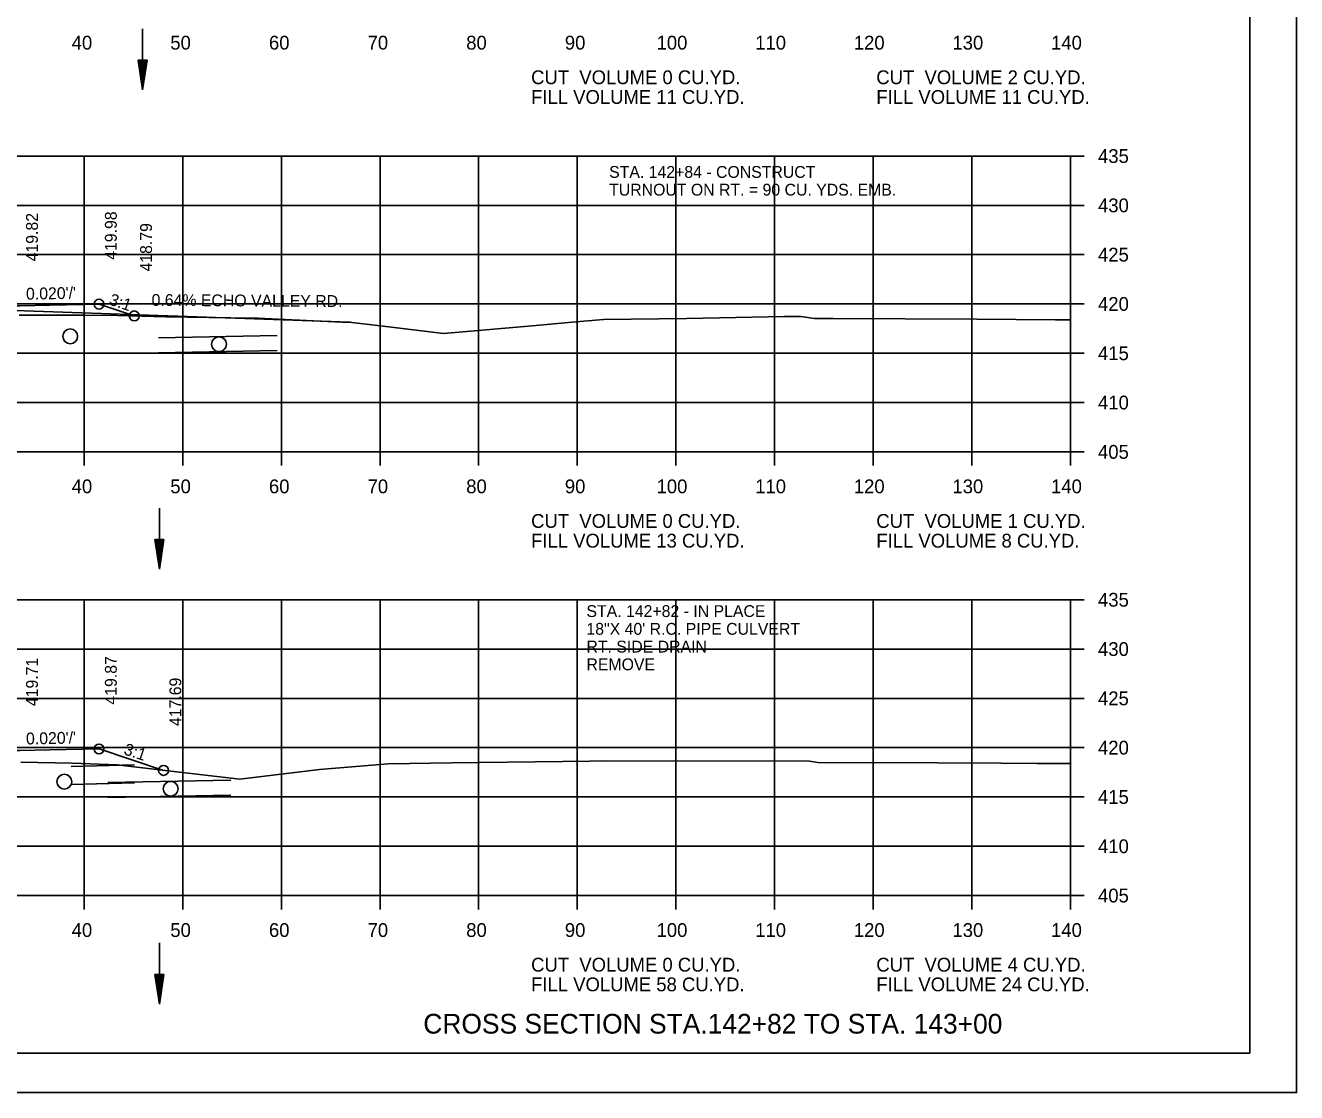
# Model space of a CAD drawing. Extents: x 1538688 to 1540766, y 656250 to 671912.
# Drawn here: x 1538892.2 to 1539021.1, y 662738 to 662846.3 of the extents above; entities that cross this region are included whole.
import ezdxf

# ---------------------------------------------------------------- set-up
doc = ezdxf.new("R2010")
doc.units = 0
for name, color, linetype in [('15', 7, 'Continuous'), ('16', 7, 'Continuous'), ('18', 7, 'Continuous'), ('20', 7, 'Continuous'), ('22', 7, 'Continuous'), ('26', 7, 'Continuous'), ('39', 7, 'Continuous'), ('41', 7, 'Continuous'), ('42', 7, 'Continuous'), ('7', 7, 'Continuous'), ('Borings', 7, 'Continuous'), ('Default', 7, 'Continuous'), ('Horizontal Alignment', 7, 'Continuous'), ('RipRap', 7, 'Continuous')]:
    doc.layers.add(name, color=color, linetype=linetype)

msp = doc.modelspace()

# ---------------------------------------------------------------- linework, layer by layer
at = {"layer": '15'}
for p, q in [((1538903.66, 662842.73), (1538904.11, 662839.73)), ((1538903.66, 662842.73), (1538904.56, 662842.73)), ((1538903.73, 662842.73), (1538904.11, 662840.23)), ((1538903.81, 662842.73), (1538904.11, 662840.75)), ((1538903.88, 662842.73), (1538904.11, 662841.25)), ((1538903.96, 662842.73), (1538904.11, 662841.76)), ((1538904.04, 662842.73), (1538904.11, 662842.26)), ((1538904.56, 662842.73), (1538904.11, 662839.73)), ((1538904.25, 662842.73), (1538904.11, 662841.76)), ((1538904.4, 662842.73), (1538904.11, 662840.75)), ((1538904.48, 662842.73), (1538904.11, 662840.23)), ((1538904.33, 662842.73), (1538904.11, 662841.25)), ((1538904.18, 662842.73), (1538904.11, 662842.26)), ((1538905.36, 662794.13), (1538905.81, 662791.13)), ((1538905.36, 662794.13), (1538906.26, 662794.13)), ((1538905.44, 662794.13), (1538905.81, 662791.64)), ((1538905.52, 662794.13), (1538905.81, 662792.15)), ((1538905.59, 662794.13), (1538905.81, 662792.65)), ((1538905.67, 662794.13), (1538905.81, 662793.16)), ((1538905.74, 662794.13), (1538905.81, 662793.66)), ((1538906.26, 662794.13), (1538905.81, 662791.13)), ((1538905.96, 662794.13), (1538905.81, 662793.16)), ((1538906.11, 662794.13), (1538905.81, 662792.15)), ((1538906.19, 662794.13), (1538905.81, 662791.64)), ((1538906.04, 662794.13), (1538905.81, 662792.65)), ((1538905.89, 662794.13), (1538905.81, 662793.66)), ((1538905.36, 662750.02), (1538905.81, 662747.02)), ((1538905.36, 662750.02), (1538906.26, 662750.02)), ((1538905.44, 662750.02), (1538905.81, 662747.52)), ((1538905.52, 662750.02), (1538905.81, 662748.04)), ((1538905.59, 662750.02), (1538905.81, 662748.54)), ((1538905.67, 662750.02), (1538905.81, 662749.04)), ((1538905.74, 662750.02), (1538905.81, 662749.54)), ((1538906.26, 662750.02), (1538905.81, 662747.02)), ((1538905.96, 662750.02), (1538905.81, 662749.04)), ((1538906.11, 662750.02), (1538905.81, 662748.04)), ((1538906.19, 662750.02), (1538905.81, 662747.52)), ((1538906.04, 662750.02), (1538905.81, 662748.54)), ((1538905.89, 662750.02), (1538905.81, 662749.54))]:
    msp.add_line(p, q, dxfattribs=at)
at = {"layer": '16'}
msp.add_line((1538891.17, 662817.34), (1538925.16, 662816.16), dxfattribs=at)
at = {"layer": '18'}
for points in [[(1538891.58, 662816.88), (1538896.28, 662816.9), (1538898.21, 662816.89), (1538901.58, 662816.86), (1538906.47, 662816.7), (1538915.24, 662816.59), (1538915.84, 662816.57), (1538917.84, 662816.47), (1538924.31, 662816.19), (1538925.32, 662816.13), (1538928.22, 662815.8), (1538934.61, 662815.02), (1538943.6, 662815.8), (1538947.67, 662816.16), (1538950.84, 662816.45), (1538959.3, 662816.56), (1538969.19, 662816.75), (1538970.84, 662816.75), (1538972.22, 662816.54), (1538974.14, 662816.53), (1538988.68, 662816.47), (1538996.68, 662816.41), (1538998.18, 662816.4)], [(1538891.75, 662771.56), (1538896.96, 662771.45), (1538901.53, 662771.28), (1538906.38, 662770.69), (1538913.98, 662769.81), (1538922.04, 662770.8), (1538928.99, 662771.39), (1538935.47, 662771.49), (1538946.72, 662771.61), (1538949.46, 662771.64), (1538951.18, 662771.67), (1538971.71, 662771.65), (1538972.56, 662771.52), (1538984.69, 662771.47), (1538991.17, 662771.45), (1538994.8, 662771.42), (1538998.18, 662771.4)]]:
    msp.add_lwpolyline(points, dxfattribs=at)
at = {"layer": '20'}
for points in [[(1538813.25, 662819.42), (1538816.67, 662820.56), (1538821.67, 662820.46), (1538824.67, 662820.4), (1538825.17, 662820.4), (1538825.18, 662819.9), (1538826.18, 662819.92), (1538858.18, 662818.64), (1538890.18, 662817.36), (1538891.18, 662817.34), (1538891.19, 662817.84), (1538891.69, 662817.84), (1538894.69, 662817.9), (1538899.69, 662818), (1538903.26, 662816.81)], [(1538812.14, 662773.94), (1538816.67, 662775.45), (1538821.67, 662775.35), (1538824.67, 662775.29), (1538825.17, 662775.29), (1538825.18, 662774.79), (1538826.18, 662774.81), (1538858.18, 662773.53), (1538890.18, 662772.25), (1538891.18, 662772.23), (1538891.19, 662772.73), (1538891.69, 662772.73), (1538894.69, 662772.79), (1538899.69, 662772.89), (1538906.23, 662770.71)]]:
    msp.add_lwpolyline(points, dxfattribs=at)
at = {"layer": '22'}
for p, q in [((1538718.18, 662833.02), (1538998.18, 662833.02)), ((1538898.18, 662803.02), (1538898.18, 662833.02)), ((1538908.18, 662803.02), (1538908.18, 662833.02)), ((1538918.18, 662803.02), (1538918.18, 662833.02)), ((1538928.18, 662803.02), (1538928.18, 662833.02)), ((1538938.18, 662803.02), (1538938.18, 662833.02)), ((1538948.18, 662803.02), (1538948.18, 662833.02)), ((1538958.18, 662803.02), (1538958.18, 662833.02)), ((1538968.18, 662803.02), (1538968.18, 662833.02)), ((1538978.18, 662803.02), (1538978.18, 662833.02)), ((1538988.18, 662803.02), (1538988.18, 662833.02)), ((1538998.18, 662803.02), (1538998.18, 662833.02)), ((1538718.18, 662828.02), (1538998.18, 662828.02)), ((1538718.18, 662823.02), (1538998.18, 662823.02)), ((1538718.18, 662818.02), (1538998.18, 662818.02)), ((1538718.18, 662813.02), (1538998.18, 662813.02)), ((1538718.18, 662808.02), (1538998.18, 662808.02)), ((1538718.18, 662803.02), (1538998.18, 662803.02)), ((1538718.18, 662788.02), (1538998.18, 662788.02)), ((1538898.18, 662758.02), (1538898.18, 662788.02)), ((1538908.18, 662758.02), (1538908.18, 662788.02)), ((1538918.18, 662758.02), (1538918.18, 662788.02)), ((1538928.18, 662758.02), (1538928.18, 662788.02)), ((1538938.18, 662758.02), (1538938.18, 662788.02)), ((1538948.18, 662758.02), (1538948.18, 662788.02)), ((1538958.18, 662758.02), (1538958.18, 662788.02)), ((1538968.18, 662758.02), (1538968.18, 662788.02)), ((1538978.18, 662758.02), (1538978.18, 662788.02)), ((1538988.18, 662758.02), (1538988.18, 662788.02)), ((1538998.18, 662758.02), (1538998.18, 662788.02)), ((1538718.18, 662783.02), (1538998.18, 662783.02)), ((1538718.18, 662778.02), (1538998.18, 662778.02)), ((1538718.18, 662773.02), (1538998.18, 662773.02)), ((1538718.18, 662768.02), (1538998.18, 662768.02)), ((1538718.18, 662763.02), (1538998.18, 662763.02)), ((1538718.18, 662758.02), (1538998.18, 662758.02))]:
    msp.add_line(p, q, dxfattribs=at)
at = {"layer": '26'}
for p, q in [((1538917.75, 662814.81), (1538905.71, 662814.58)), ((1538917.75, 662813.3), (1538905.71, 662813.07)), ((1538903.28, 662771.29), (1538896.85, 662771.11)), ((1538903.28, 662769.45), (1538896.85, 662769.28)), ((1538913.05, 662769.72), (1538900.6, 662769.48)), ((1538913.05, 662768.21), (1538900.6, 662767.97)), ((1538687.78, 662738.04), (1539021.11, 662738.04))]:
    msp.add_line(p, q, dxfattribs=at)
msp.add_lwpolyline([(1538687.77, 662951.37), (1539021.11, 662951.37), (1539021.11, 662738.04), (1538687.77, 662738.04)], close=True, dxfattribs=at)
for centre in [(1538899.69, 662818), (1538903.26, 662816.81), (1538899.69, 662772.89), (1538906.23, 662770.71)]:
    msp.add_circle(centre, 0.5, dxfattribs=at)
at = {"layer": '39'}
for p, q in [((1538904.11, 662845.92), (1538904.11, 662839.73)), ((1538905.81, 662797.32), (1538905.81, 662791.13)), ((1538905.81, 662753.21), (1538905.81, 662747.02))]:
    msp.add_line(p, q, dxfattribs=at)
for centre in [(1538896.77, 662814.74), (1538911.85, 662813.94), (1538896.17, 662769.57), (1538906.96, 662768.85)]:
    msp.add_circle(centre, 0.75, dxfattribs=at)
at = {"layer": 'Borings'}
for p, q in [((1538998.18, 662803.02), (1538998.18, 662833.02)), ((1538999.58, 662833.02), (1538998.18, 662833.02)), ((1538999.58, 662828.02), (1538998.18, 662828.02)), ((1538999.58, 662823.02), (1538998.18, 662823.02)), ((1538999.58, 662818.02), (1538998.18, 662818.02)), ((1538999.58, 662813.02), (1538998.18, 662813.02)), ((1538999.58, 662808.02), (1538998.18, 662808.02)), ((1538718.18, 662803.02), (1538998.18, 662803.02)), ((1538898.18, 662801.62), (1538898.18, 662803.02)), ((1538908.18, 662801.62), (1538908.18, 662803.02)), ((1538918.18, 662801.62), (1538918.18, 662803.02)), ((1538928.18, 662801.62), (1538928.18, 662803.02)), ((1538938.18, 662801.62), (1538938.18, 662803.02)), ((1538948.18, 662801.62), (1538948.18, 662803.02)), ((1538958.18, 662801.62), (1538958.18, 662803.02)), ((1538968.18, 662801.62), (1538968.18, 662803.02)), ((1538978.18, 662801.62), (1538978.18, 662803.02)), ((1538988.18, 662801.62), (1538988.18, 662803.02)), ((1538998.18, 662801.62), (1538998.18, 662803.02)), ((1538999.58, 662803.02), (1538998.18, 662803.02)), ((1538998.18, 662758.02), (1538998.18, 662788.02)), ((1538999.58, 662788.02), (1538998.18, 662788.02)), ((1538999.58, 662783.02), (1538998.18, 662783.02)), ((1538999.58, 662778.02), (1538998.18, 662778.02)), ((1538999.58, 662773.02), (1538998.18, 662773.02)), ((1538999.58, 662768.02), (1538998.18, 662768.02)), ((1538999.58, 662763.02), (1538998.18, 662763.02)), ((1538718.18, 662758.02), (1538998.18, 662758.02)), ((1538898.18, 662756.62), (1538898.18, 662758.02)), ((1538908.18, 662756.62), (1538908.18, 662758.02)), ((1538918.18, 662756.62), (1538918.18, 662758.02)), ((1538928.18, 662756.62), (1538928.18, 662758.02)), ((1538938.18, 662756.62), (1538938.18, 662758.02)), ((1538948.18, 662756.62), (1538948.18, 662758.02)), ((1538958.18, 662756.62), (1538958.18, 662758.02)), ((1538968.18, 662756.62), (1538968.18, 662758.02)), ((1538978.18, 662756.62), (1538978.18, 662758.02)), ((1538988.18, 662756.62), (1538988.18, 662758.02)), ((1538998.18, 662756.62), (1538998.18, 662758.02)), ((1538999.58, 662758.02), (1538998.18, 662758.02))]:
    msp.add_line(p, q, dxfattribs=at)
at = {"layer": 'RipRap'}
for q in [(1539016.36, 662947.48), (1538700.18, 662742.02)]:
    msp.add_line((1539016.36, 662742.02), q, dxfattribs=at)

# ---------------------------------------------------------------- texts
at = {"layer": '15'}
msp.add_text('CROSS SECTION STA.142+82 TO STA. 143+00', height=2, dxfattribs=at).set_placement((1538932.57, 662744.02))
at = {"layer": '16'}
msp.add_text('0.64% ECHO VALLEY RD.', height=1.2, rotation=359.6348, dxfattribs=at).set_placement((1538905.02, 662817.83))
at = {"layer": '41'}
for s, p in [('419.82', (1538893.49, 662822.34)), ('419.98', (1538901.49, 662822.5)), ('418.79', (1538905.06, 662821.31)), ('419.71', (1538893.49, 662777.23)), ('419.87', (1538901.49, 662777.39)), ('417.69', (1538908.03, 662775.21))]:
    msp.add_text(s, height=1.2, rotation=90, dxfattribs=at).set_placement(p)
at = {"layer": '42'}
for s, rotation, p in [("0.020'/'", 1.1458, (1538892.3, 662818.45)), ('3:1', 341.5651, (1538900.63, 662817.98)), ("0.020'/'", 1.1458, (1538892.3, 662773.34)), ('3:1', 341.5651, (1538902.12, 662772.37))]:
    msp.add_text(s, height=1.2, rotation=rotation, dxfattribs=at).set_placement(p)
at = {"layer": '7'}
for s, p in [('STA. 142+84 - CONSTRUCT', (1538951.41, 662830.81)), ('TURNOUT ON RT. = 90 CU. YDS. EMB.', (1538951.41, 662829.01))]:
    msp.add_text(s, height=1.2, dxfattribs=at).set_placement(p)
at = {"layer": 'Default'}
for s, p in [('STA. 142+82 - IN PLACE', (1538949.11, 662786.27)), ('18"X 40\' R.C. PIPE CULVERT', (1538949.11, 662784.47)), ('RT. SIDE DRAIN', (1538949.11, 662782.67)), ('REMOVE', (1538949.11, 662780.87))]:
    msp.add_text(s, height=1.2, dxfattribs=at).set_placement(p)
at = {"layer": 'Horizontal Alignment'}
for s, p in [('40', (1538896.92, 662843.82)), ('50', (1538906.92, 662843.82)), ('60', (1538916.92, 662843.82)), ('70', (1538926.92, 662843.82)), ('80', (1538936.92, 662843.82)), ('90', (1538946.92, 662843.82)), ('100', (1538956.22, 662843.82)), ('110', (1538966.22, 662843.82)), ('120', (1538976.22, 662843.82)), ('130', (1538986.22, 662843.82)), ('140', (1538996.22, 662843.82)), ('CUT  VOLUME 0 CU.YD.', (1538943.5, 662840.31)), ('CUT  VOLUME 2 CU.YD.', (1538978.5, 662840.31)), ('FILL VOLUME 11 CU.YD.', (1538943.5, 662838.31)), ('FILL VOLUME 11 CU.YD.', (1538978.5, 662838.31)), ('435', (1539000.98, 662832.32)), ('430', (1539000.98, 662827.32)), ('425', (1539000.98, 662822.32)), ('420', (1539000.98, 662817.32)), ('415', (1539000.98, 662812.32)), ('410', (1539000.98, 662807.32)), ('405', (1539000.98, 662802.32)), ('40', (1538896.92, 662798.82)), ('50', (1538906.92, 662798.82)), ('60', (1538916.92, 662798.82)), ('70', (1538926.92, 662798.82)), ('80', (1538936.92, 662798.82)), ('90', (1538946.92, 662798.82)), ('100', (1538956.22, 662798.82)), ('110', (1538966.22, 662798.82)), ('120', (1538976.22, 662798.82)), ('130', (1538986.22, 662798.82)), ('140', (1538996.22, 662798.82)), ('CUT  VOLUME 0 CU.YD.', (1538943.5, 662795.31)), ('CUT  VOLUME 1 CU.YD.', (1538978.5, 662795.31)), ('FILL VOLUME 13 CU.YD.', (1538943.5, 662793.31)), ('FILL VOLUME 8 CU.YD.', (1538978.5, 662793.31)), ('435', (1539000.98, 662787.32)), ('430', (1539000.98, 662782.32)), ('425', (1539000.98, 662777.32)), ('420', (1539000.98, 662772.32)), ('415', (1539000.98, 662767.32)), ('410', (1539000.98, 662762.32)), ('405', (1539000.98, 662757.32)), ('40', (1538896.92, 662753.82)), ('50', (1538906.92, 662753.82)), ('60', (1538916.92, 662753.82)), ('70', (1538926.92, 662753.82)), ('80', (1538936.92, 662753.82)), ('90', (1538946.92, 662753.82)), ('100', (1538956.22, 662753.82)), ('110', (1538966.22, 662753.82)), ('120', (1538976.22, 662753.82)), ('130', (1538986.22, 662753.82)), ('140', (1538996.22, 662753.82)), ('CUT  VOLUME 0 CU.YD.', (1538943.5, 662750.31)), ('CUT  VOLUME 4 CU.YD.', (1538978.5, 662750.31)), ('FILL VOLUME 58 CU.YD.', (1538943.5, 662748.31)), ('FILL VOLUME 24 CU.YD.', (1538978.5, 662748.31))]:
    msp.add_text(s, height=1.4, dxfattribs=at).set_placement(p)

doc.saveas('drawing.dxf')
